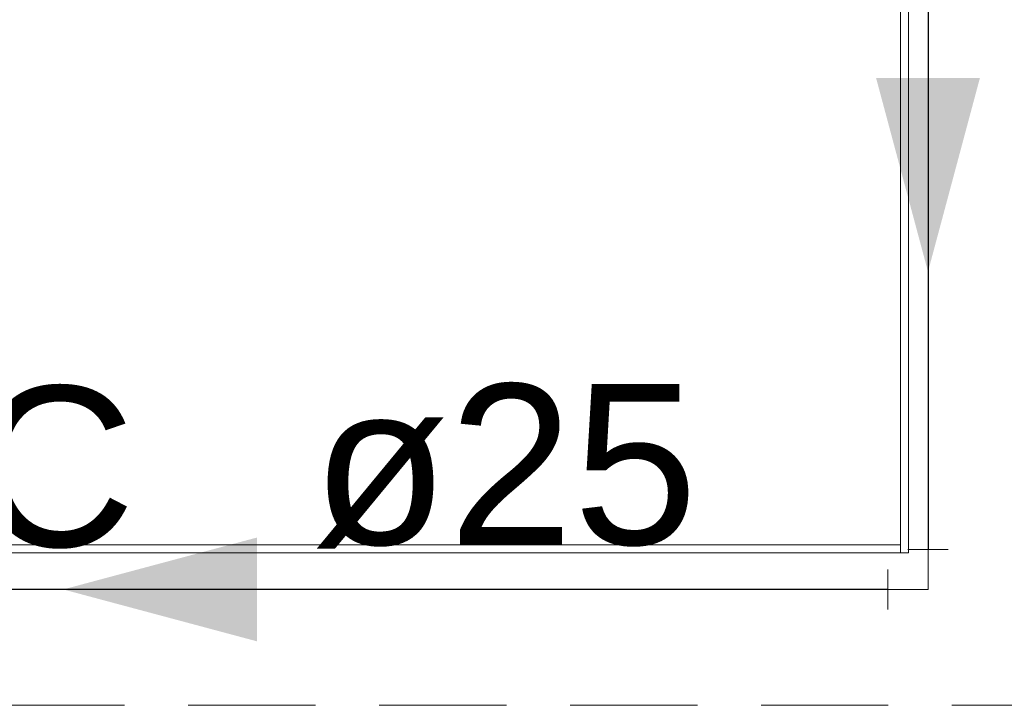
# Model space of a CAD drawing. Header units: millimetres. Extents: x 2 to 902, y -447 to 199.
# Tile 868 of 1056: x 45.49 to 47.95, y 180.54 to 182.26. Entities that reach past the tile are written whole.
import ezdxf

# ---------------------------------------------------------------- set-up
doc = ezdxf.new("R2010")
doc.units = ezdxf.units.MM
doc.header["$MEASUREMENT"] = 0
doc.linetypes.add('HIDDEN2', pattern=[0.47625, 0.3175, -0.15875])
doc.linetypes.add('NULL', pattern=[0])
for name, color, linetype, lineweight in [('AF-Condutos', 4, 'Continuous', 25), ('AF-Conexões', 9, 'Continuous', 18), ('AF-Sentido conduto', 9, 'Continuous', 30), ('AF-Textos conduto', 7, 'Continuous', 9), ('DI-Detalhes', 1, 'HIDDEN2', 9), ('IFC-Laje-Contorno', 134, 'Continuous', 5), ('IFC-Parede padrão-Contorno', 44, 'Continuous', 5), ('IFC-Parede-Contorno', 42, 'Continuous', 5)]:
    doc.layers.add(name, color=color, linetype=linetype, lineweight=lineweight)
doc.styles.add('Arial', font='arial.ttf')

msp = doc.modelspace()

# ---------------------------------------------------------------- hatches: boundary and pattern name
at = {"layer": 'AF-Sentido conduto', "linetype": 'Continuous'}
for points in [[(47.7548, 181.6264), (47.8842, 182.1093), (47.6254, 182.1093)], [(45.5976, 180.8338), (46.0806, 180.7044), (46.0806, 180.9632)]]:
    msp.add_hatch(color=7, dxfattribs=at).paths.add_polyline_path(points)

# ---------------------------------------------------------------- linework, layer by layer
at = {"layer": 'AF-Condutos'}
for p, q in [((47.7548, 183.119), (47.7548, 180.9338)), ((47.6548, 180.8338), (44.3404, 180.8338))]:
    msp.add_line(p, q, dxfattribs=at)
at = {"layer": 'AF-Conexões'}
for p, q in [((47.7048, 180.9338), (47.8048, 180.9338)), ((47.7548, 180.8338), (47.7548, 180.9338)), ((47.6548, 180.7838), (47.6548, 180.8838)), ((47.7548, 180.8338), (47.6548, 180.8338))]:
    msp.add_line(p, q, dxfattribs=at)
at = {"layer": 'AF-Sentido conduto'}
for points in [[(47.7548, 182.4264), (47.7548, 181.6264)], [(46.3976, 180.8338), (45.5976, 180.8338)]]:
    msp.add_lwpolyline(points, dxfattribs=at)
at = {"layer": 'DI-Detalhes'}
msp.add_lwpolyline([(43.2408, 188.8119), (48.132, 188.8119), (48.132, 180.5447), (43.2408, 180.5447), (43.2408, 188.8119)], dxfattribs=at)
at = {"layer": 'IFC-Laje-Contorno', "color": 7, "lineweight": 5}
for p, q in [((47.7061, 180.9252), (47.7061, 188.1862)), ((47.7061, 180.9252), (47.7061, 181.3208)), ((44.0861, 180.9252), (47.7061, 180.9252))]:
    msp.add_line(p, q, dxfattribs=at)
at = {"layer": 'IFC-Parede padrão-Contorno', "color": 7, "lineweight": 5}
for p, q in [((44.1061, 180.9252), (46.5631, 180.9252)), ((45.229, 180.9452), (47.6861, 180.9452)), ((46.5631, 180.9252), (47.6861, 180.9252))]:
    msp.add_line(p, q, dxfattribs=at)
at = {"layer": 'IFC-Parede-Contorno', "color": 7, "lineweight": 5}
for p, q in [((47.6861, 181.3307), (47.6861, 184.3224)), ((47.7061, 181.3307), (47.7061, 184.3224)), ((47.6861, 181.3302), (47.6861, 181.3307)), ((47.6861, 181.3208), (47.6861, 181.3302)), ((47.6861, 180.9252), (47.6861, 181.3208)), ((47.7061, 181.3208), (47.7061, 181.3307)), ((47.7061, 180.9252), (47.7061, 181.3208)), ((47.6861, 180.9252), (47.7, 180.9252)), ((47.7, 180.9252), (47.7061, 180.9252))]:
    msp.add_line(p, q, dxfattribs=at)

# ---------------------------------------------------------------- texts
at = {"layer": 'AF-Textos conduto', "linetype": 'NULL', "char_height": 0.4, "line_spacing_factor": 0.6, "style": 'Arial'}
for s, insert, width, attachment_point in [('PVC', (45.7776, 180.9351), 2.29878, 9), ('ø25', (46.2176, 180.9351), 1.92561, 7)]:
    msp.add_mtext(s, dxfattribs=dict(at, insert=insert, width=width, attachment_point=attachment_point))

doc.saveas('drawing.dxf')
